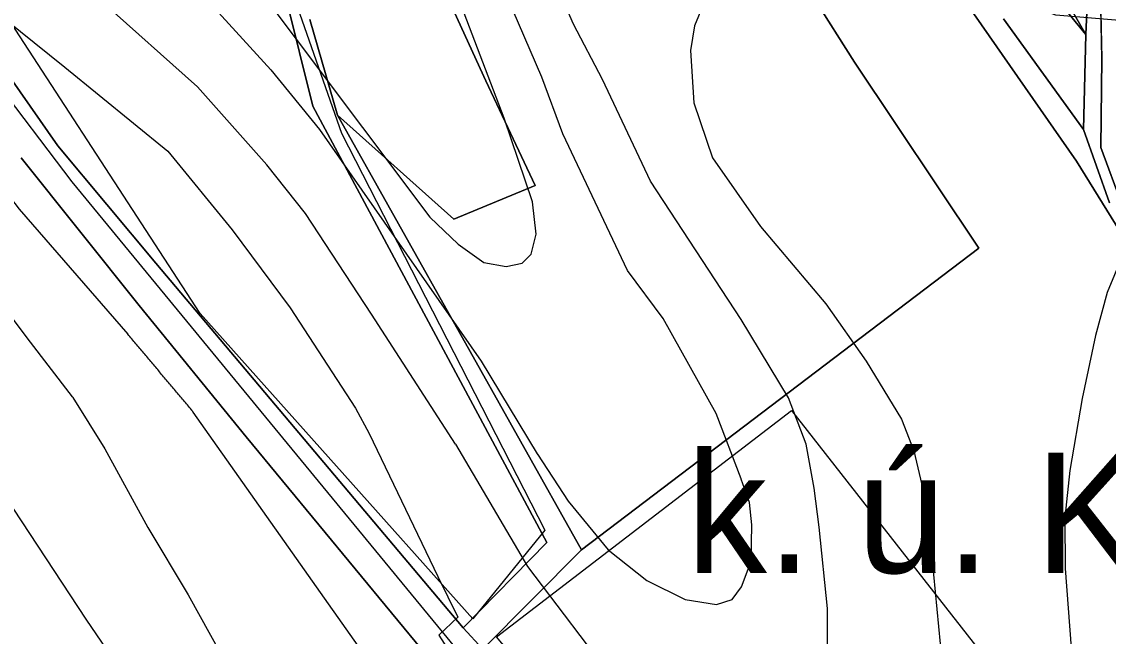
# Model space of a CAD drawing. Extents: x -709418 to -703832, y -1161719 to -1157826.
# Drawn here: x -707683.1 to -707457.4, y -1159514.6 to -1159387.1 of the extents above; entities that cross this region are included whole.
import ezdxf

# ---------------------------------------------------------------- set-up
doc = ezdxf.new("R2010")
doc.units = 0
for name, color, linetype in [('104_název KÚ', 7, 'Continuous'), ('106_zastavitelné plochy', 7, 'Continuous'), ('110_silnice II. třídy a III. třídy', 7, 'Continuous'), ('120_vrstevnice hlavní', 7, 'Continuous'), ('122_vrstevnice základní', 7, 'Continuous'), ('201_orná půda_KN', 7, 'Continuous'), ('206_TTP_KN', 7, 'Continuous'), ('208_vodní plocha_KN', 7, 'Continuous'), ('210_ostatní plocha_KN', 7, 'Continuous')]:
    doc.layers.add(name, color=color, linetype=linetype)

msp = doc.modelspace()

# ---------------------------------------------------------------- linework, layer by layer
at = {"layer": '106_zastavitelné plochy'}
for points in [[(-707824.6, -1158982.22), (-707772.11, -1158993.8), (-707747.57, -1159000.62), (-707712.8, -1159088.52), (-707669.85, -1159245.26), (-707672.58, -1159279.33), (-707667.12, -1159316.13), (-707648.03, -1159333.84), (-707636.44, -1159353.61), (-707616.67, -1159410.17), (-707574.4, -1159492.62), (-707589.4, -1159511.02), (-707645.99, -1159447.65), (-707695.75, -1159371.32), (-707724.39, -1159310.67), (-707760.52, -1159155.31), (-707804.83, -1159031.28), (-707800.06, -1159027.19), (-707824.6, -1158982.22)], [(-707523.14, -1159467.75), (-707397.7, -1159627.89), (-707439.28, -1159670.82), (-707525.86, -1159584.27), (-707584.49, -1159514.77), (-707523.14, -1159467.75)]]:
    msp.add_lwpolyline(points, dxfattribs=at)
at = {"layer": '110_silnice II. třídy a III. třídy'}
msp.add_lwpolyline([(-707796.68, -1159073.19), (-707758.86, -1159190.4), (-707734.44, -1159300.73), (-707726.3, -1159328.96), (-707710.98, -1159361.01), (-707689.44, -1159398.33), (-707672.68, -1159420.33), (-707591.22, -1159519.21), (-707503.14, -1159616.33), (-707475.85, -1159642.64), (-707378.49, -1159735.32), (-707320.09, -1159789.38), (-707255.46, -1159826.22), (-707200.25, -1159861.16), (-707169.1, -1159885.49), (-707119.45, -1159925.38), (-707100.71, -1159937.16)], dxfattribs=at)
at = {"layer": '120_vrstevnice hlavní'}
for points in [[(-707593, -1159474.77), (-707610.4, -1159447.81), (-707624.16, -1159426.89), (-707632.16, -1159416.75), (-707646.59, -1159400.6), (-707666.47, -1159382.84), (-707696.78, -1159359.01), (-707706.95, -1159345.63), (-707716.47, -1159330.15), (-707725.44, -1159316.93), (-707731.79, -1159319.53), (-707743.86, -1159306.14), (-707753.34, -1159294.65), (-707765.27, -1159279.23)], [(-707518.46, -1159483.88), (-707520.16, -1159474.75), (-707523.78, -1159465.12), (-707533.66, -1159448.88), (-707552.45, -1159420.18), (-707562.45, -1159399.03), (-707568.45, -1159387.6), (-707575.02, -1159372.46)], [(-707593, -1159474.77), (-707578.02, -1159500.17), (-707559.53, -1159524.5), (-707552.15, -1159532.02), (-707541.01, -1159540.41), (-707536.1, -1159542.87), (-707532.62, -1159543.45), (-707527.71, -1159543.3), (-707522.65, -1159540.12), (-707518.31, -1159532.31), (-707516.86, -1159527.68), (-707515.7, -1159520.16), (-707515.7, -1159508.88), (-707517.4, -1159491.97), (-707518.46, -1159483.88)]]:
    msp.add_lwpolyline(points, dxfattribs=at)
for points in [[(-707593, -1159474.77), (-707593, -1159474.77)], [(-707518.46, -1159483.88), (-707518.46, -1159483.88)]]:
    msp.add_open_spline(points, degree=1, dxfattribs=at)
at = {"layer": '122_vrstevnice základní'}
for points in [[(-707898.3, -1158994.45), (-707889.48, -1159017.13), (-707879.4, -1159042.22), (-707870.23, -1159065.6), (-707861.97, -1159090.81), (-707857.98, -1159107.66), (-707851.23, -1159124.68), (-707836.26, -1159150.07), (-707826.25, -1159163.98), (-707794.33, -1159201.65), (-707771.35, -1159226.36), (-707755.65, -1159245.77), (-707746.68, -1159257.27), (-707740.67, -1159256.4), (-707729.8, -1159271.34), (-707715.51, -1159298.9), (-707703.93, -1159322.1), (-707687.5, -1159342.8), (-707674.05, -1159354.64), (-707659.74, -1159365.89), (-707631.31, -1159397.03), (-707621.2, -1159409.47), (-707587.64, -1159457.54), (-707575.99, -1159476.79)], [(-707759.76, -1159199.37), (-707754.6, -1159198.67), (-707748.84, -1159201.17), (-707740.56, -1159208.9), (-707725.54, -1159233.13), (-707715.68, -1159253.59), (-707702.77, -1159282.12), (-707691.35, -1159310.49), (-707678.57, -1159331.46), (-707663.56, -1159348.12), (-707651.96, -1159360.31), (-707640.05, -1159371.99), (-707598.28, -1159427.66), (-707592.42, -1159433.26), (-707587.08, -1159437.04), (-707582.43, -1159437.89), (-707579.16, -1159437.19)], [(-707824.68, -1159240.9), (-707819.47, -1159242.43), (-707811.04, -1159247.39), (-707803.57, -1159255.37), (-707791.51, -1159269.43), (-707742.74, -1159346.83), (-707719.71, -1159378.77), (-707683.61, -1159425.96), (-707661.04, -1159451.95)], [(-707672.53, -1159464.95), (-707681.95, -1159452.71), (-707746.6, -1159366.1), (-707755.61, -1159352.07), (-707769.94, -1159326.87), (-707780.28, -1159307.5), (-707793.1, -1159287.74), (-707801.88, -1159275.06), (-707824.07, -1159252.94), (-707828.92, -1159247.19)], [(-707579.16, -1159437.19), (-707577.27, -1159435.29), (-707576.25, -1159431.16), (-707576.95, -1159424.45), (-707582.84, -1159407.08), (-707600.62, -1159360.54), (-707604.79, -1159344.2), (-707606.36, -1159330.44), (-707606.65, -1159310.77), (-707604.62, -1159298.55), (-707602.22, -1159291.83), (-707599.65, -1159286.49), (-707591.88, -1159274.17), (-707581.88, -1159265.6), (-707570.84, -1159262.42), (-707561.03, -1159262.06), (-707539.16, -1159268.72), (-707529.51, -1159274.55), (-707520.37, -1159281.41), (-707507.96, -1159292.23), (-707491.41, -1159303.35), (-707476.77, -1159309.69), (-707463.34, -1159311.21), (-707451.82, -1159308.26)], [(-707225.57, -1159353.32), (-707265, -1159353.03), (-707283.86, -1159354.03), (-707300.74, -1159355.89), (-707317.86, -1159362.81), (-707353.36, -1159383.06), (-707367.6, -1159388.75), (-707380.99, -1159393.59), (-707405.15, -1159401.79), (-707419.05, -1159406.81), (-707433.28, -1159414.39), (-707443.4, -1159421.8), (-707449.91, -1159428.85), (-707454.53, -1159435.91), (-707457.6, -1159443.3), (-707459.99, -1159452.23), (-707462.81, -1159465.27), (-707465.35, -1159480.21), (-707466.36, -1159490)], [(-707454.17, -1159386.9), (-707468.27, -1159385.73), (-707477.7, -1159382.34), (-707485.27, -1159376.86), (-707495.44, -1159365.37), (-707505.24, -1159359.72), (-707514.35, -1159360.08), (-707520.16, -1159361.46), (-707527.87, -1159366.46), (-707535.87, -1159375.03), (-707541.16, -1159382.75), (-707543.3, -1159387.89), (-707544.16, -1159393.03), (-707543.45, -1159403.89), (-707539.59, -1159415.32), (-707529.59, -1159429.61), (-707516.02, -1159445.61), (-707507.67, -1159457.5), (-707500.34, -1159469.6), (-707497.73, -1159476.13), (-707495.25, -1159486.72)], [(-707703.35, -1159381.93), (-707697, -1159378.99), (-707689.78, -1159383.96), (-707674.11, -1159396.47), (-707652.73, -1159413.96), (-707639.38, -1159430.29), (-707627.33, -1159446.46), (-707613.72, -1159467.32), (-707610.88, -1159472.58)], [(-707533.66, -1159481.98), (-707538.85, -1159468.41), (-707549.82, -1159448.68), (-707557.24, -1159438.72), (-707570.67, -1159410.34), (-707575.03, -1159398.55), (-707582.29, -1159381.71)], [(-707702.28, -1159461.4), (-707688.16, -1159483.21), (-707669.77, -1159511.07), (-707661.35, -1159523.48), (-707652.8, -1159538.91), (-707645.09, -1159554.34), (-707626.49, -1159599.74), (-707616.12, -1159621)], [(-707672.47, -1159465.05), (-707665.84, -1159475.75), (-707656.88, -1159492.04), (-707648.51, -1159506.02), (-707639.21, -1159522.82), (-707626.35, -1159546.49), (-707616.81, -1159566.74), (-707603.14, -1159597.15), (-707589.62, -1159626.15), (-707580.05, -1159644.49)], [(-707495.82, -1159625.97), (-707496.08, -1159631.32), (-707501.04, -1159641.29), (-707508.06, -1159649.55), (-707513.39, -1159656.42), (-707519.32, -1159665.96), (-707521.7, -1159669.35), (-707524.45, -1159671.93), (-707527.36, -1159674), (-707532.17, -1159674.7), (-707537.32, -1159672.65), (-707544.03, -1159668.37), (-707549.37, -1159661.17), (-707554.55, -1159648.64), (-707557.36, -1159635.59), (-707559.24, -1159630.38), (-707566.91, -1159601.74), (-707571.82, -1159588.72), (-707583.69, -1159565.29), (-707601.19, -1159533.61), (-707647.49, -1159468.1)], [(-707610.88, -1159472.58), (-707596.63, -1159502.24), (-707592.48, -1159510.65), (-707596.43, -1159514.44), (-707583.42, -1159534.71)], [(-707575.95, -1159476.85), (-707569.57, -1159486.59), (-707561.29, -1159496.72), (-707553.2, -1159503.07), (-707545.28, -1159507.01), (-707538.74, -1159508.02), (-707535.47, -1159506.99), (-707533.58, -1159504.4), (-707531.53, -1159499.06), (-707531.38, -1159491.5), (-707531.9, -1159486.85), (-707533.65, -1159482.03)], [(-707492.25, -1159516.25), (-707493.61, -1159501.82), (-707495.25, -1159486.72)], [(-707466.36, -1159490.26), (-707466.3, -1159500.58), (-707465.06, -1159517.06), (-707463.49, -1159527.71), (-707461.19, -1159549.54), (-707458.2, -1159574.34), (-707458.96, -1159597.38), (-707463.23, -1159607.69), (-707468.88, -1159615.09), (-707475.57, -1159619.57), (-707483.98, -1159621.82), (-707491.02, -1159622.18)]]:
    msp.add_lwpolyline(points, dxfattribs=at)
for points in [[(-707647.83, -1159467.61), (-707661.04, -1159451.95)], [(-707672.53, -1159464.95), (-707672.47, -1159465.05)], [(-707647.49, -1159468.1), (-707647.83, -1159467.61)], [(-707610.88, -1159472.58), (-707610.88, -1159472.58)], [(-707575.99, -1159476.79), (-707575.95, -1159476.85)], [(-707533.65, -1159482.03), (-707533.66, -1159481.98)], [(-707495.25, -1159486.72), (-707495.25, -1159486.72)], [(-707466.36, -1159490), (-707466.36, -1159490.26)]]:
    msp.add_open_spline(points, degree=1, dxfattribs=at)
at = {"layer": '201_orná půda_KN'}
for p, q in [((-707683.21, -1159415.31), (-707658.7, -1159445.96)), ((-707658.7, -1159445.96), (-707636.44, -1159473.26)), ((-707636.44, -1159473.26), (-707598.69, -1159518.93))]:
    msp.add_line(p, q, dxfattribs=at)
at = {"layer": '206_TTP_KN'}
for p, q in [((-707462.04, -1159389.71), (-707522.39, -1159283.62)), ((-707544.54, -1159341.21), (-707510.07, -1159395.47)), ((-707510.07, -1159395.47), (-707544.54, -1159341.21)), ((-707473.97, -1159375.01), (-707462.04, -1159389.71)), ((-707628.67, -1159380.23), (-707622.59, -1159404.61)), ((-707461.7, -1159381.93), (-707462.04, -1159389.71)), ((-707586.7, -1159399.32), (-707593.96, -1159383.49)), ((-707485.32, -1159385.43), (-707463.98, -1159416.04)), ((-707462.51, -1159409.47), (-707479.1, -1159386.47)), ((-707462.04, -1159389.71), (-707462.51, -1159409.47)), ((-707675.58, -1159412.81), (-707687.1, -1159396.33)), ((-707510.07, -1159395.47), (-707484.27, -1159434.07)), ((-707484.27, -1159434.07), (-707510.07, -1159395.47)), ((-707576.41, -1159421.06), (-707586.7, -1159399.32)), ((-707622.59, -1159404.61), (-707574, -1159495.16)), ((-707617.49, -1159406.47), (-707593.34, -1159428.08)), ((-707566.77, -1159496.69), (-707617.49, -1159406.47)), ((-707655.24, -1159437.18), (-707675.58, -1159412.81)), ((-707463.98, -1159416.04), (-707435.49, -1159462.05)), ((-707593.34, -1159428.08), (-707576.41, -1159421.06)), ((-707484.27, -1159434.07), (-707566.77, -1159496.69)), ((-707566.77, -1159496.69), (-707484.27, -1159434.07)), ((-707591.37, -1159512.9), (-707655.24, -1159437.18)), ((-707574, -1159495.16), (-707591.37, -1159512.9)), ((-707587.31, -1159517.32), (-707566.77, -1159496.69))]:
    msp.add_line(p, q, dxfattribs=at)
msp.add_lwpolyline([(-707395.09, -1159515.89), (-707406.08, -1159498.23), (-707417.67, -1159479.54), (-707433.26, -1159452.17), (-707454.4, -1159425.36), (-707458.9, -1159413.15), (-707458.69, -1159394.67), (-707459.33, -1159363.06), (-707460.95, -1159334.64), (-707465.91, -1159327.4), (-707472.65, -1159311.7), (-707488.57, -1159274.95), (-707495.63, -1159247.97), (-707504.28, -1159210.13), (-707512.35, -1159189.94), (-707518.47, -1159163.38), (-707539.45, -1159136.22), (-707565.99, -1159137.76)], dxfattribs=at)
at = {"layer": '208_vodní plocha_KN'}
for p, q in [((-707593.96, -1159383.49), (-707586.7, -1159399.32)), ((-707617.49, -1159406.47), (-707623.25, -1159386.61)), ((-707586.7, -1159399.32), (-707576.41, -1159421.06)), ((-707593.34, -1159428.08), (-707617.49, -1159406.47)), ((-707576.41, -1159421.06), (-707593.34, -1159428.08))]:
    msp.add_line(p, q, dxfattribs=at)
at = {"layer": '210_ostatní plocha_KN'}
for p, q in [((-707522.39, -1159283.62), (-707462.04, -1159389.71)), ((-707459.33, -1159363.06), (-707458.69, -1159394.67)), ((-707462.04, -1159389.71), (-707473.97, -1159375.01)), ((-707622.59, -1159404.61), (-707628.67, -1159380.23)), ((-707462.04, -1159389.71), (-707461.7, -1159381.93)), ((-707623.25, -1159386.61), (-707617.49, -1159406.47)), ((-707463.98, -1159416.04), (-707485.32, -1159385.43)), ((-707479.1, -1159386.47), (-707462.51, -1159409.47)), ((-707462.51, -1159409.47), (-707462.04, -1159389.71)), ((-707687.1, -1159396.33), (-707675.58, -1159412.81)), ((-707458.69, -1159394.67), (-707458.9, -1159413.15)), ((-707574, -1159495.16), (-707622.59, -1159404.61)), ((-707617.49, -1159406.47), (-707566.77, -1159496.69)), ((-707457.1, -1159424.64), (-707462.51, -1159409.47)), ((-707462.51, -1159409.47), (-707457.1, -1159424.64)), ((-707675.58, -1159412.81), (-707655.24, -1159437.18)), ((-707458.9, -1159413.15), (-707454.4, -1159425.36)), ((-707658.7, -1159445.96), (-707683.21, -1159415.31)), ((-707435.49, -1159462.05), (-707463.98, -1159416.04)), ((-707655.24, -1159437.18), (-707591.37, -1159512.9)), ((-707636.44, -1159473.26), (-707658.7, -1159445.96)), ((-707598.69, -1159518.93), (-707636.44, -1159473.26)), ((-707591.37, -1159512.9), (-707574, -1159495.16)), ((-707566.77, -1159496.69), (-707587.31, -1159517.32)), ((-707591.37, -1159512.9), (-707587.31, -1159517.32)), ((-707587.31, -1159517.32), (-707591.37, -1159512.9))]:
    msp.add_line(p, q, dxfattribs=at)

# ---------------------------------------------------------------- texts
at = {"layer": '104_název KÚ'}
msp.add_text('k. ú. Kunějov', height=25, dxfattribs=at).set_placement((-707545, -1159501.5))

doc.saveas('drawing.dxf')
